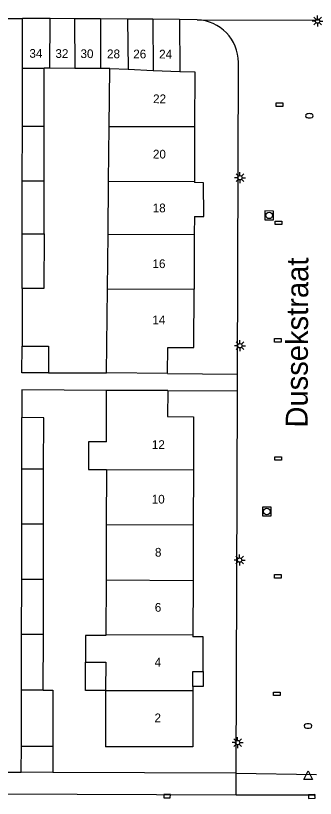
# Model space of a CAD drawing. Extents: x 132999 to 136000, y 398499 to 400501.
# Drawn here: x 134252.6 to 134287, y 399060.5 to 399150.3 of the extents above; entities that cross this region are included whole.
import ezdxf

# ---------------------------------------------------------------- set-up
doc = ezdxf.new("R2010")
doc.units = 0
for name, color, linetype in [('gg-afsc-erfafscheiding', 7, 'Continuous'), ('gg-anno-huisnummerreeks BGT', 7, 'Continuous'), ('gg-anno-openbare ruimte label', 7, 'Continuous'), ('gg-bbg-bijgebouw', 7, 'Continuous'), ('gg-bbg-gedigitaliseerde bebouwing', 7, 'Continuous'), ('gg-bbg-gedigitaliseerde bijgebouw', 7, 'Continuous'), ('gg-bbg-hoofdgebouw', 7, 'Continuous'), ('gg-bbg-luifel en loopbrug', 7, 'Continuous'), ('gg-bbg-tussenscheiding', 7, 'Continuous'), ('gg-knt-verharding', 7, 'Continuous'), ('gt-grn-vlakafsluiter', 7, 'Continuous'), ('gt-grn-weggrens', 7, 'Continuous'), ('gt-symb-brandkraan', 7, 'Continuous'), ('gt-symb-kolk', 7, 'Continuous'), ('gt-symb-kolk center center', 7, 'Continuous'), ('gt-symb-lichtmast', 7, 'Continuous'), ('gt-symb-rioolschacht', 7, 'Continuous'), ('gt-symb-waterafsluiter', 7, 'Continuous')]:
    doc.layers.add(name, color=color, linetype=linetype)

# ---------------------------------------------------------------- blocks, each defined once
blk = doc.blocks.new('gt0-KOLKCC')
at = {"layer": 'gt-symb-kolk center center'}
blk.add_lwpolyline([(-0.375, 0.2), (0.375, 0.2), (0.375, -0.2), (-0.375, -0.2)], close=True, dxfattribs=at)
blk = doc.blocks.new('gt0-BR')
at = {"layer": 'gt-symb-brandkraan'}
for centre, radius, start, end in [((-0.244, 0), 0.206, 107.56694, 252.43307), ((0.599, -2.664), 3, 106.89205, 107.56694), ((0, -0.691), 0.938, 73.10799, 106.89205), ((-0.599, -2.664), 3, 72.43309, 73.10799), ((0.244, 0), 0.206, 287.56695, 72.43309), ((0.599, 2.664), 3, 252.43307, 253.10797), ((0, 0.691), 0.938, 253.10797, 286.89206), ((-0.599, 2.664), 3, 286.89206, 287.56695)]:
    blk.add_arc(centre, radius, start, end, dxfattribs=at)
blk = doc.blocks.new('gt0-LMAST')
at = {"layer": 'gt-symb-lichtmast'}
for p, q in [((-0.182, 0.173), (-0.447, 0.438)), ((-0.005, 0.246), (-0.005, 0.621)), ((0.172, 0.173), (0.437, 0.438)), ((-0.255, -0.004), (-0.63, -0.004)), ((-0.182, -0.181), (-0.447, -0.446)), ((-0.005, -0.254), (-0.005, -0.629)), ((0.437, -0.446), (0.172, -0.181)), ((0.245, -0.004), (0.62, -0.004))]:
    blk.add_line(p, q, dxfattribs=at)
blk.add_circle((-0.005, -0.004), 0.25, dxfattribs=at)
blk = doc.blocks.new('gt0-RS')
at = {"layer": 'gt-symb-rioolschacht'}
blk.add_lwpolyline([(-0.5, -0.5), (0.5, -0.5), (0.5, 0.5), (-0.5, 0.5)], close=True, dxfattribs=at)
blk.add_circle((0, 0), 0.375, dxfattribs=at)
blk = doc.blocks.new('gt0-KOLK')
at = {"layer": 'gt-symb-kolk'}
blk.add_lwpolyline([(0, 0), (0.375, 0), (0.375, 0.4), (-0.375, 0.4), (-0.375, 0), (0, 0)], dxfattribs=at)
blk = doc.blocks.new('gt0-WAFSL')
at = {"layer": 'gt-symb-waterafsluiter'}
for p, q in [((-0.5, -0.333), (0, 0.667)), ((0, 0.667), (0.5, -0.333)), ((0.5, -0.333), (-0.5, -0.333))]:
    blk.add_line(p, q, dxfattribs=at)

msp = doc.modelspace()

# ---------------------------------------------------------------- linework, layer by layer
at = {"layer": 'gg-afsc-erfafscheiding'}
for p, q in [((134253.383, 399118.985), (134253.37, 399112.371)), ((134256.387, 399109.332), (134263.061, 399109.321)), ((134253.267, 399063.486), (134253.301, 399066.496)), ((134256.901, 399066.489), (134256.895, 399063.445)), ((134277.931, 399063.4), (134256.895, 399063.445))]:
    msp.add_line(p, q, dxfattribs=at)
msp.add_lwpolyline([(134263.071, 399107.313), (134253.365, 399107.364), (134253.36, 399104.177)], dxfattribs=at)
at = {"layer": 'gg-bbg-bijgebouw'}
for p, q in [((134256.601, 399149.962), (134253.431, 399149.98)), ((134259.392, 399149.947), (134256.601, 399149.962)), ((134262.353, 399149.93), (134259.392, 399149.947)), ((134265.479, 399149.913), (134262.353, 399149.93)), ((134268.363, 399149.897), (134265.479, 399149.913)), ((134271.411, 399149.88), (134268.363, 399149.897)), ((134271.411, 399149.88), (134271.441, 399143.9)), ((134253.301, 399066.496), (134256.901, 399066.489))]:
    msp.add_line(p, q, dxfattribs=at)
at = {"layer": 'gg-bbg-gedigitaliseerde bebouwing'}
for p, q in [((134263.37, 399137.603), (134263.443, 399144.245)), ((134263.301, 399131.303), (134263.37, 399137.603)), ((134263.235, 399125.242), (134263.301, 399131.303)), ((134263.166, 399118.959), (134263.235, 399125.242)), ((134263.061, 399109.321), (134263.166, 399118.959))]:
    msp.add_line(p, q, dxfattribs=at)
msp.add_lwpolyline([(134263.051, 399101.4), (134260.999, 399101.404), (134260.993, 399098.242), (134263.04, 399098.238)], dxfattribs=at)
at = {"layer": 'gg-bbg-gedigitaliseerde bijgebouw'}
for p, q in [((134253.422, 399144.28), (134253.431, 399149.98)), ((134253.412, 399137.635), (134253.422, 399144.28)), ((134255.912, 399137.63), (134255.922, 399144.276)), ((134256.565, 399144.269), (134255.922, 399144.276)), ((134259.41, 399144.259), (134256.565, 399144.269)), ((134262.368, 399144.249), (134259.41, 399144.259)), ((134263.443, 399144.245), (134262.368, 399144.249)), ((134253.402, 399131.348), (134253.412, 399137.635)), ((134255.902, 399131.343), (134255.912, 399137.63)), ((134253.393, 399125.288), (134253.402, 399131.348)), ((134255.893, 399125.283), (134255.902, 399131.343)), ((134253.383, 399118.985), (134253.393, 399125.288)), ((134253.35, 399098.275), (134253.36, 399104.177)), ((134253.341, 399091.958), (134253.35, 399098.275)), ((134255.841, 399091.953), (134255.85, 399098.27)), ((134253.331, 399085.614), (134253.341, 399091.958)), ((134255.831, 399085.609), (134255.841, 399091.953)), ((134253.321, 399079.299), (134253.331, 399085.614)), ((134255.821, 399079.294), (134255.831, 399085.609)), ((134253.311, 399072.899), (134253.321, 399079.299)), ((134255.811, 399072.894), (134255.821, 399079.294)), ((134253.31, 399072.575), (134253.311, 399072.899)), ((134253.301, 399066.496), (134253.31, 399072.575)), ((134256.913, 399072.567), (134256.901, 399066.489))]:
    msp.add_line(p, q, dxfattribs=at)
for points in [[(134255.893, 399125.283), (134255.883, 399118.98), (134253.383, 399118.985)], [(134256.387, 399109.332), (134253.363, 399109.338), (134253.37, 399112.371)], [(134253.37, 399112.371), (134256.393, 399112.365), (134256.387, 399109.332)], [(134255.85, 399098.27), (134255.86, 399104.172), (134253.36, 399104.177)], [(134255.811, 399072.894), (134256.914, 399072.892), (134256.913, 399072.567)]]:
    msp.add_lwpolyline(points, dxfattribs=at)
at = {"layer": 'gg-bbg-hoofdgebouw'}
for p, q in [((134273.159, 399137.572), (134273.137, 399131.262)), ((134273.137, 399131.262), (134273.137, 399131.145)), ((134273.123, 399127.269), (134273.116, 399125.197)), ((134273.116, 399125.197), (134273.094, 399118.933)), ((134270.061, 399109.25), (134263.061, 399109.321)), ((134263.051, 399101.4), (134263.071, 399107.313)), ((134270.071, 399107.29), (134263.071, 399107.313)), ((134263.04, 399098.238), (134263.018, 399091.928)), ((134273.023, 399098.201), (134273.005, 399091.897)), ((134263.018, 399091.928), (134262.997, 399085.555)), ((134273.005, 399091.897), (134272.986, 399085.498)), ((134262.997, 399085.555), (134262.975, 399079.277)), ((134272.986, 399085.498), (134272.968, 399079.254)), ((134262.975, 399079.277), (134262.975, 399079.188)), ((134272.968, 399079.254), (134272.967, 399079.043)), ((134262.953, 399072.876), (134262.931, 399066.42)), ((134272.951, 399073.333), (134272.95, 399072.853))]:
    msp.add_line(p, q, dxfattribs=at)
for points in [[(134271.441, 399143.9), (134273.181, 399143.87), (134273.159, 399137.572)], [(134273.123, 399127.269), (134274.217, 399127.265), (134274.169, 399131.141), (134273.137, 399131.145)], [(134270.061, 399109.25), (134270.091, 399112.22), (134273.071, 399112.22), (134273.094, 399118.933)], [(134270.071, 399107.29), (134270.061, 399104.3), (134273.041, 399104.29), (134273.023, 399098.201)], [(134262.975, 399079.188), (134260.635, 399079.196), (134260.643, 399078.119), (134260.643, 399076.106)], [(134274.143, 399075.036), (134274.146, 399079.04), (134272.967, 399079.043)], [(134260.643, 399076.106), (134262.964, 399076.131), (134262.953, 399072.876)], [(134272.951, 399073.333), (134272.956, 399075.039), (134274.143, 399075.036)], [(134272.95, 399072.853), (134272.931, 399066.4), (134262.931, 399066.42)]]:
    msp.add_lwpolyline(points, dxfattribs=at)
at = {"layer": 'gg-bbg-luifel en loopbrug'}
for points in [[(134262.953, 399072.876), (134260.642, 399072.885), (134260.643, 399076.106)], [(134274.143, 399075.036), (134274.143, 399073.329), (134272.951, 399073.333)]]:
    msp.add_lwpolyline(points, dxfattribs=at)
at = {"layer": 'gg-bbg-tussenscheiding'}
for p, q in [((134256.565, 399144.269), (134256.601, 399149.962)), ((134259.392, 399149.947), (134259.41, 399144.259)), ((134262.353, 399149.93), (134262.368, 399144.249)), ((134265.479, 399149.913), (134265.531, 399144.155)), ((134268.363, 399149.897), (134268.408, 399144.031)), ((134253.422, 399144.28), (134255.922, 399144.276)), ((134263.443, 399144.245), (134265.531, 399144.155)), ((134265.531, 399144.155), (134268.408, 399144.031)), ((134268.408, 399144.031), (134271.441, 399143.9)), ((134253.412, 399137.635), (134255.912, 399137.63)), ((134263.37, 399137.603), (134273.159, 399137.572)), ((134253.402, 399131.348), (134255.902, 399131.343)), ((134263.301, 399131.303), (134273.137, 399131.262)), ((134253.393, 399125.288), (134255.893, 399125.283)), ((134263.235, 399125.242), (134273.116, 399125.197)), ((134263.166, 399118.959), (134273.094, 399118.933)), ((134255.85, 399098.27), (134253.35, 399098.275)), ((134263.04, 399098.238), (134273.023, 399098.201)), ((134255.841, 399091.953), (134253.341, 399091.958)), ((134263.018, 399091.928), (134273.005, 399091.897)), ((134255.831, 399085.609), (134253.331, 399085.614)), ((134262.997, 399085.555), (134272.986, 399085.498)), ((134255.821, 399079.294), (134253.321, 399079.299)), ((134262.975, 399079.277), (134272.968, 399079.254)), ((134255.811, 399072.894), (134253.311, 399072.899)), ((134262.953, 399072.876), (134272.95, 399072.853))]:
    msp.add_line(p, q, dxfattribs=at)
at = {"layer": 'gg-knt-verharding'}
for p, q in [((134251.371, 399149.99), (134253.431, 399149.98)), ((134273.446, 399149.82), (134271.411, 399149.88)), ((134278.066, 399109.169), (134278.172, 399144.938)), ((134270.061, 399109.25), (134278.066, 399109.169)), ((134278.061, 399107.263), (134278.066, 399109.169)), ((134270.071, 399107.29), (134278.061, 399107.263)), ((134277.931, 399063.4), (134278.061, 399107.263)), ((134256.895, 399063.445), (134253.267, 399063.486)), ((134226.353, 399061.076), (134277.923, 399060.917)), ((134277.923, 399060.917), (134287.022, 399060.889))]:
    msp.add_line(p, q, dxfattribs=at)
msp.add_arc((134273.299, 399144.95), 4.873, 359.86458, 88.27502, dxfattribs=at)
at = {"layer": 'gt-grn-vlakafsluiter'}
msp.add_line((134277.931, 399063.4), (134287.141, 399063.22), dxfattribs=at)
at = {"layer": 'gt-grn-weggrens'}
for p, q in [((134273.446, 399149.82), (134287.342, 399149.804)), ((134251.195, 399063.51), (134253.267, 399063.486)), ((134277.923, 399060.917), (134277.931, 399063.4))]:
    msp.add_line(p, q, dxfattribs=at)

# ---------------------------------------------------------------- block references
at = {"layer": 'gt-symb-brandkraan'}
for p in [(134286.313, 399138.815), (134286.156, 399068.798)]:
    msp.add_blockref('gt0-BR', p, dxfattribs=at)
at = {"layer": 'gt-symb-kolk'}
for p, rotation in [((134269.997, 399060.941), 179.7708181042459), ((134286.57, 399060.912), -177.36361809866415)]:
    msp.add_blockref('gt0-KOLK', p, dxfattribs=dict(at, rotation=rotation))
at = {"layer": 'gt-symb-kolk center center'}
for p in [(134282.889, 399140.095), (134282.767, 399126.525), (134282.693, 399113.055), (134282.722, 399099.484), (134282.7, 399085.964), (134282.576, 399072.495)]:
    msp.add_blockref('gt0-KOLKCC', p, dxfattribs=at)
at = {"layer": 'gt-symb-lichtmast'}
for p in [(134287.262, 399149.685), (134278.352, 399131.717), (134278.352, 399112.44), (134278.313, 399087.839), (134278.092, 399066.901)]:
    msp.add_blockref('gt0-LMAST', p, dxfattribs=at)
at = {"layer": 'gt-symb-rioolschacht', "rotation": 89.88540859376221}
msp.add_blockref('gt0-RS', (134281.701, 399127.39), dxfattribs=at)
at = {"layer": 'gt-symb-rioolschacht'}
msp.add_blockref('gt0-RS', (134281.441, 399093.411), dxfattribs=at)
at = {"layer": 'gt-symb-waterafsluiter'}
msp.add_blockref('gt0-WAFSL', (134286.162, 399062.977), dxfattribs=at)

# ---------------------------------------------------------------- texts
at = {"layer": 'gg-anno-huisnummerreeks BGT'}
for s, rotation, p in [('34', 359.7, (134254.213, 399145.475)), ('32', 359.7, (134257.195, 399145.459)), ('30', 359.7, (134260.07, 399145.443)), ('28', 359.7, (134263.114, 399145.426)), ('26', 359.7, (134266.119, 399145.409)), ('24', 359.7, (134269.085, 399145.393)), ('22', 359.8, (134268.392, 399140.266)), ('20', 359.8, (134268.37, 399133.916)), ('18', 359.8, (134268.348, 399127.746)), ('16', 359.8, (134268.325, 399121.345)), ('14', 359.8, (134268.304, 399114.893)), ('12', 359.8, (134268.254, 399100.592)), ('10', 359.8, (134268.235, 399094.326)), ('8', 359.8, (134268.607, 399088.232)), ('6', 359.8, (134268.588, 399081.91)), ('4', 359.8, (134268.57, 399075.624)), ('2', 359.8, (134268.552, 399069.23))]:
    msp.add_text(s, height=1, rotation=rotation, dxfattribs=at).set_placement(p)
at = {"layer": 'gg-anno-openbare ruimte label'}
msp.add_text('Dussekstraat', height=2.5, rotation=89.7, dxfattribs=at).set_placement((134286.095, 399103.034))

doc.saveas('drawing.dxf')
